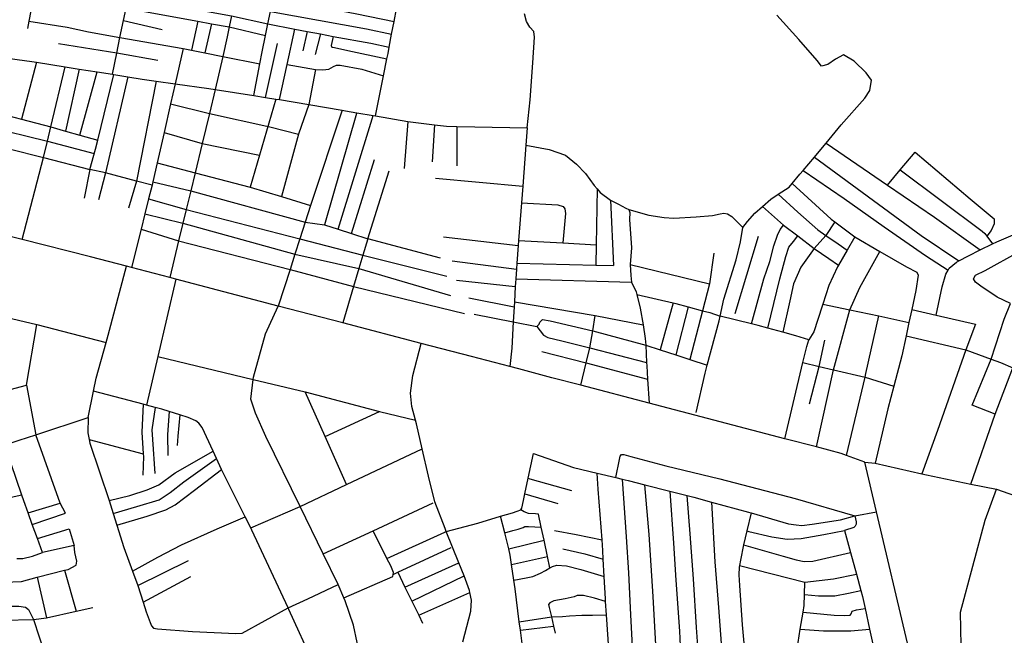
# Model space of a CAD drawing. Header units: millimetres. Extents: x 664923 to 767831, y 3118803 to 3207600.
# Tile 350 of 422: x 724035 to 725432, y 3181480 to 3182354. Entities that reach past the tile are written whole.
import ezdxf

# ---------------------------------------------------------------- set-up
doc = ezdxf.new("R2010")
doc.units = ezdxf.units.MM
doc.layers.add('roads_3', color=3, linetype='Continuous')

msp = doc.modelspace()

# ---------------------------------------------------------------- linework, layer by layer
at = {"layer": 'roads_3'}
for points in [[(724166.49, 3182276.6), (724172.73, 3182306.82), (724177.24, 3182328.65), (724182.24, 3182352.87), (724185.92, 3182370.67), (724189.19, 3182386.5), (724192.32, 3182401.67), (724193.25, 3182406.35), (724196.35, 3182421.99), (724200.78, 3182444.34), (724203.92, 3182460.18), (724207, 3182475.65), (724210.62, 3182493.95), (724211.38, 3182497.4), (724216.39, 3182520.01), (724217.78, 3182526.29), (724222.4, 3182549.9), (724224.87, 3182562.5)], [(723860.96, 3182476.99), (723878.83, 3182482.52), (723885.47, 3182484.87), (723890.91, 3182486.79), (723898.12, 3182488.66), (723906.5, 3182489.68), (723910.56, 3182489.53), (723916.36, 3182489.3), (723925.65, 3182488.28), (723934.86, 3182487.27), (723938.72, 3182486.85), (723961.43, 3182482.87), (723968.37, 3182481.65), (723997.09, 3182479.61), (724013.31, 3182480.21), (724037.68, 3182478.09), (724056.24, 3182477.29), (724072.78, 3182476.17), (724064.18, 3182434.32), (724060.28, 3182414.99), (724057.08, 3182399.13), (724047.89, 3182352.09), (724045.89, 3182341.83)], [(723921.98, 3182461.44), (724008.36, 3182444.86), (724064.18, 3182434.32), (724109.36, 3182424.57), (724160.59, 3182412.6), (724193.25, 3182406.35), (724338.79, 3182377.04), (724390.72, 3182365.56), (724526.76, 3182341.4), (724562.66, 3182333.72)], [(724105.35, 3182468.07), (724102.46, 3182451.54), (724101.41, 3182446.04), (724107.57, 3182442.7), (724119.23, 3182438.89), (724196.35, 3182421.99), (724342.12, 3182393.84), (724394.36, 3182383.61), (724459.07, 3182372.88), (724513.17, 3182362.45), (724566.01, 3182351.59)], [(724003.58, 3182410.73), (724057.08, 3182399.13), (724115.03, 3182385.78), (724185.92, 3182370.67), (724287.5, 3182352.05), (724306.89, 3182348.48), (724332.21, 3182343.84), (724383.85, 3182331.55)], [(724060.28, 3182414.99), (724126.93, 3182399.55), (724189.19, 3182386.5), (724335.36, 3182359.72), (724387.21, 3182348.21), (724425.32, 3182340.85), (724442.74, 3182337.5), (724461.5, 3182333.91), (724479.66, 3182330.42), (724533.05, 3182320.68), (724559.17, 3182315.02)], [(724007.45, 3182300.99), (724052.26, 3182294.73), (724058.87, 3182293.67), (724099.24, 3182287.29), (724119.46, 3182284.09), (724144.64, 3182280.1), (724166.49, 3182276.6), (724168.56, 3182276.26), (724188.26, 3182273.11), (724208.6, 3182269.85), (724228.67, 3182267.04), (724255.44, 3182263.3), (724303.15, 3182256.63), (724312.26, 3182255.19), (724366.99, 3182246.48), (724383.55, 3182243.85), (724398.28, 3182241.51), (724403.63, 3182240.61), (724445.32, 3182233.56), (724492.41, 3182225.6), (724497.01, 3182224.82), (724513.19, 3182222.06), (724536.2, 3182218.15), (724539.87, 3182217.52), (724585.54, 3182209.76), (724589.41, 3182209.1), (724623.3, 3182205.03), (724640.39, 3182202.98), (724655.22, 3182202.65), (724680.54, 3182202.11), (724755.07, 3182200.54), (724759.21, 3182240.33), (724763.15, 3182292.91), (724765.47, 3182329.33), (724764.49, 3182337.24), (724758.59, 3182343.69), (724753.77, 3182351.53), (724751.36, 3182362.7)], [(724366.99, 3182246.48), (724375.86, 3182291.55), (724379.15, 3182308.29), (724383.85, 3182331.55), (724387.21, 3182348.21), (724390.72, 3182365.56)], [(724539.87, 3182217.52), (724551.23, 3182274.59), (724555.98, 3182298.48), (724557.54, 3182306.28), (724559.17, 3182315.02), (724562.66, 3182333.72), (724566.01, 3182351.59), (724569.34, 3182369.37)], [(724994.65, 3181796.6), (725007.56, 3181852.54), (725010.5, 3181863.61), (725027.13, 3181926.41), (725028.66, 3181933.39), (725033.92, 3181957.49), (725051.5, 3182013.13), (725057.62, 3182038.78), (725061.11, 3182058.96), (725067.55, 3182067.59), (725077.82, 3182079.39), (725088.77, 3182089.02), (725100.75, 3182099.56), (725111.02, 3182106.24), (725126.48, 3182116.3), (725130.86, 3182121.63), (725141.68, 3182134.77), (725146.26, 3182140.13), (725162.41, 3182159.01), (725173.99, 3182172.53), (725178.98, 3182178.67), (725200.19, 3182204.76), (725234.06, 3182242.54), (725240.85, 3182253.5), (725243.67, 3182268.25), (725235.69, 3182278.54), (725219.04, 3182295.24), (725203.71, 3182304.22), (725192.55, 3182298.2), (725181.42, 3182290.64), (725172.53, 3182288.15), (725166.15, 3182296.14), (725140.3, 3182326.2), (725108.92, 3182360.39)], [(724047.89, 3182352.09), (724102.52, 3182343.45), (724132.49, 3182336.82), (724177.24, 3182328.65), (724266.92, 3182313.33), (724278.52, 3182310.98), (724297.49, 3182307.13), (724323.02, 3182301.95), (724375.86, 3182291.55)], [(724182.24, 3182352.87), (724236.85, 3182340.43)], [(724335.36, 3182359.72), (724332.21, 3182343.84), (724329.39, 3182329.64), (724323.02, 3182301.95), (724312.26, 3182255.19), (724304.05, 3182221.14), (724293.74, 3182178.37), (724283.67, 3182136.58), (724277.53, 3182111.15), (724271.13, 3182084.56), (724266.43, 3182065.08), (724260.48, 3182040.39), (724247.85, 3181988.01)], [(724287.5, 3182352.05), (724278.52, 3182310.98)], [(724306.89, 3182348.48), (724297.49, 3182307.13)], [(724403.63, 3182240.61), (724414.46, 3182290.65), (724425.32, 3182340.85)], [(724442.74, 3182337.5), (724436.74, 3182310.15)], [(724461.5, 3182333.91), (724454.03, 3182304.63)], [(724231.04, 3182296.21), (724172.73, 3182306.82), (724090.22, 3182319.86)], [(724383.55, 3182243.85), (724400.53, 3182320.23)], [(724479.66, 3182330.42), (724476.61, 3182317.72), (724477.6, 3182315.16), (724481.61, 3182314.54), (724500.29, 3182310.22), (724555.98, 3182298.48)], [(724266.92, 3182313.33), (724255.44, 3182263.3), (724248.93, 3182234.59), (724239.7, 3182193.88), (724230.01, 3182151.15), (724223.89, 3182124.15), (724222.73, 3182119)], [(724058.87, 3182293.67), (724037.66, 3182212.96)], [(724414.46, 3182290.65), (724454.44, 3182283.58), (724465.04, 3182282.84), (724473.73, 3182283.95), (724480.02, 3182287.57), (724484.45, 3182289.53), (724489.39, 3182289.39), (724520.57, 3182283.91), (724551.23, 3182274.59)], [(723983.13, 3182183.04), (724019.93, 3182170.88), (724068.82, 3182158.7), (724074.23, 3182181.55), (724079.1, 3182202.16), (724099.24, 3182287.29)], [(724119.46, 3182284.09), (724100.13, 3182196.09)], [(724120.34, 3182190.27), (724144.64, 3182280.1)], [(724454.44, 3182283.58), (724445.32, 3182233.56), (724430.55, 3182191.78), (724406.6, 3182103.13)], [(724038.67, 3182042.05), (724068.82, 3182158.7), (724134.3, 3182141.64), (724142.54, 3182170.52), (724145.61, 3182182.98), (724168.56, 3182276.26)], [(724188.26, 3182273.11), (724156.78, 3182136.53), (724146.6, 3182098.5)], [(724228.67, 3182267.04), (724200.69, 3182124.86), (724189.21, 3182086.56)], [(724248.93, 3182234.59), (724304.05, 3182221.14), (724389.91, 3182202.21), (724430.55, 3182191.78)], [(724398.28, 3182241.51), (724375.09, 3182161.6), (724362.03, 3182116.59)], [(723993.35, 3182224.51), (724037.66, 3182212.96), (724079.1, 3182202.16)], [(724492.41, 3182225.6), (724447.67, 3182090.39), (724440.13, 3182066.85), (724432.57, 3182043.22), (724425.5, 3182021.16), (724418.64, 3181999.73), (724401.43, 3181947.54)], [(724513.19, 3182222.06), (724512.85, 3182220.8), (724467.23, 3182062.97)], [(724486.75, 3182056.74), (724534.99, 3182213.33), (724536.2, 3182218.15)], [(724585.54, 3182209.76), (724580.49, 3182142.92)], [(723989.49, 3182202.37), (724074.23, 3182181.55)], [(724079.1, 3182202.16), (724100.13, 3182196.09), (724120.34, 3182190.27), (724145.61, 3182182.98)], [(724239.7, 3182193.88), (724293.74, 3182178.37), (724375.09, 3182161.6)], [(724623.3, 3182205.03), (724620.35, 3182152.21)], [(724655.22, 3182202.65), (724655.06, 3182146.69)], [(724755.07, 3182200.54), (724753.19, 3182175.96), (724748.74, 3182117.84), (724746.94, 3182094.19), (724742.84, 3182040.62), (724742.31, 3182033.78), (724740.37, 3182008.33), (724739.73, 3181999.99), (724738.7, 3181986.48), (724738.24, 3181980.4), (724737.96, 3181975.41), (724736.73, 3181953.57), (724736.34, 3181946.63), (724735.14, 3181925.35), (724733.03, 3181887.86), (724730.18, 3181861.62)], [(724074.23, 3182181.55), (724140.73, 3182164.19)], [(725178.98, 3182178.67), (725266.19, 3182119.25), (725332.64, 3182073.98), (725397.59, 3182027.65)], [(724753.19, 3182175.96), (724785.99, 3182169.67), (724809.08, 3182161.6), (724824.88, 3182149.14), (724837.48, 3182135.69), (724850.18, 3182118.72), (724854.34, 3182113.8), (724858.62, 3182108.76), (724873.13, 3182097.83), (724884.5, 3182092.31), (724895.06, 3182086.77), (724899.22, 3182084.65), (724900.41, 3182080.31), (724900.05, 3182070.45), (724902.75, 3182030.03), (724901.28, 3182006.76), (724901.86, 3181991.18), (724903.14, 3181981.36), (724909.45, 3181967.8), (724910.45, 3181963.94), (724915.4, 3181944.67), (724919.31, 3181921.18), (724922.56, 3181901.59), (724923.07, 3181892.06), (724924.42, 3181867.49), (724924.68, 3181862.8), (724925.86, 3181843.74), (724927.94, 3181809.79)], [(725284.33, 3182141.15), (725305.29, 3182166.17), (725383.55, 3182099.59), (725417.63, 3182071.53), (725417.5, 3182064.42), (725413.29, 3182054.76), (725407.13, 3182046.61)], [(724230.01, 3182151.15), (724283.67, 3182136.58), (724362.03, 3182116.59), (724406.6, 3182103.13)], [(724505.5, 3182050.77), (724538.13, 3182155.61)], [(725162.41, 3182159.01), (725313.91, 3182047.91), (725367.28, 3182011.74)], [(724222.73, 3182119), (724200.69, 3182124.86), (724156.78, 3182136.53), (724134.3, 3182141.64), (724126.57, 3182100.75)], [(724223.89, 3182124.15), (724277.53, 3182111.15), (724440.13, 3182066.85), (724467.23, 3182062.97), (724486.75, 3182056.74), (724505.5, 3182050.77), (724529.03, 3182043.27), (724559.05, 3182139.38)], [(725146.26, 3182140.13), (725204.84, 3182100.5), (725261.43, 3182060.02), (725320.22, 3182019.33), (725352.25, 3181998.52)], [(725266.19, 3182119.25), (725284.33, 3182141.15), (725400.66, 3182053.69), (725404.29, 3182050.48), (725407.13, 3182046.61), (725415.03, 3182035.84)], [(724624.69, 3182129.09), (724748.74, 3182117.84)], [(724222.73, 3182119), (724217.87, 3182099.69), (724212.57, 3182078.61), (724207.11, 3182056.89), (724193.38, 3182002.29)], [(724854.34, 3182113.8), (724852.74, 3182034.52), (724852.15, 3182005.81)], [(725130.86, 3182121.63), (725186.45, 3182070.88), (725191.56, 3182067.06), (725219.64, 3182046.08), (725208.73, 3182026.97), (725196.56, 3182005.63), (725195.19, 3182003.22), (725183.05, 3181977.01), (725174.48, 3181950.45), (725173.45, 3181947.28), (725161.78, 3181911.23), (725154.3, 3181899.87), (725136.2, 3181905.4), (725117.43, 3181910.44), (725096.29, 3181916.1), (725082.44, 3181919.81), (725073.27, 3181922.13), (725028.66, 3181933.39)], [(724217.87, 3182099.69), (724271.13, 3182084.56), (724432.57, 3182043.22), (724521.99, 3182019.98), (724640.79, 3181990.2)], [(724406.6, 3182103.13), (724447.67, 3182090.39)], [(724873.13, 3182097.83), (724877.23, 3182005.24)], [(725111.02, 3182106.24), (725138.7, 3182080.89), (725167.5, 3182055.74), (725178.71, 3182047.95), (725196.21, 3182035.78), (725208.73, 3182026.97)], [(724746.94, 3182094.19), (724798.32, 3182091.23), (724806.06, 3182088.92), (724808.33, 3182085.4), (724809.28, 3182078.87), (724805.38, 3182037.15)], [(724899.22, 3182084.65), (724927.66, 3182076.64), (724949.44, 3182073.24), (724963.21, 3182072.41), (724994.51, 3182074.11), (725017.83, 3182076.2), (725028.52, 3182078.32), (725034, 3182079.24), (725039.24, 3182078.53), (725045.36, 3182074.54), (725061.11, 3182058.96)], [(725088.77, 3182089.02), (725118.44, 3182062.45), (725138.8, 3182047.26), (725161.97, 3182029.11), (725182.84, 3182014.93), (725196.56, 3182005.63)], [(724212.57, 3182078.61), (724266.43, 3182065.08), (724425.5, 3182021.16), (724516.24, 3182000.95)], [(725191.56, 3182067.06), (725178.71, 3182047.95), (725161.97, 3182029.11), (725143.24, 3182002.77), (725132.69, 3181979.31), (725127.67, 3181954.88), (725117.43, 3181910.44)], [(724207.11, 3182056.89), (724260.48, 3182040.39)], [(725073.27, 3181922.13), (725090.77, 3181986.43), (725099.09, 3182010.66), (725104.71, 3182032.92), (725110.19, 3182048.34), (725113.88, 3182056.34), (725118.44, 3182062.45)], [(725335.06, 3181934.82), (725343.63, 3181974.92), (725349.06, 3181992.81), (725352.25, 3181998.52), (725353.85, 3182001.37), (725364.12, 3182010.05), (725367.28, 3182011.74), (725380.99, 3182019.13), (725397.59, 3182027.65), (725415.03, 3182035.84), (725421.3, 3182038.78), (725454.28, 3182053.09)], [(725384.43, 3181694.94), (725418.94, 3181794.04), (725444.01, 3181860.02), (725455.12, 3181892.98), (725459.97, 3181903.52), (725465.32, 3181908.27), (725473.78, 3181912.69), (725483.94, 3181930.67), (725497.86, 3181954.53), (725505.03, 3181965.89), (725507.2, 3181973.67), (725509.03, 3181979.51), (725501.15, 3181985.54), (725491.73, 3181990), (725489.27, 3181996.14), (725492.91, 3182008.98), (725498.4, 3182030.86), (725504.29, 3182054.34)], [(725294.63, 3181469.13), (725250.49, 3181655.43), (725233.75, 3181726.06), (725208, 3181735.58), (725200.26, 3181738.44), (725165.5, 3181747.55), (725120.54, 3181759.33), (724927.94, 3181809.79), (724830.98, 3181835.2), (724790.09, 3181845.92), (724742.95, 3181858.27), (724730.18, 3181861.62), (724675.74, 3181875.88), (724604.73, 3181894.48), (724493.46, 3181923.65), (724401.43, 3181947.54), (724256.63, 3181985.69), (724247.85, 3181988.01), (724193.38, 3182002.29), (724186.67, 3182004.04), (724135.6, 3182017.43), (724038.67, 3182042.05), (724006.25, 3182050.28)], [(724260.48, 3182040.39), (724418.64, 3181999.73), (724508.57, 3181975.57), (724666.01, 3181937.08)], [(724632.05, 3182015.73), (724529.03, 3182043.27), (724521.99, 3182019.98), (724516.24, 3182000.95), (724508.57, 3181975.57), (724493.46, 3181923.65)], [(724636.42, 3182045.9), (724742.31, 3182033.78)], [(724742.84, 3182040.62), (724805.38, 3182037.15), (724852.74, 3182034.52)], [(725049.94, 3181937.23), (725083.28, 3182046.72)], [(725096.29, 3181916.1), (725113.59, 3181986.05), (725121.77, 3182017.94), (725126.19, 3182031.15), (725132.63, 3182039.47), (725138.8, 3182047.26)], [(725219.64, 3182046.08), (725255.4, 3182025.2), (725293.05, 3182003.21), (725307.77, 3181995.56), (725309.5, 3181991.22), (725306.35, 3181969.55), (725300.55, 3181942.54), (725296.62, 3181924.2), (725292.52, 3181905.12), (725286.43, 3181876.73), (725275.19, 3181833.95), (725266.72, 3181801.68), (725248.42, 3181724.47)], [(725165.5, 3181747.55), (725189.58, 3181857.16), (725212.51, 3181942.42), (725226.9, 3181973.85), (725255.4, 3182025.2)], [(725418.94, 3181794.04), (725386.42, 3181806.95), (725413.17, 3181872.13), (725431.49, 3181928.89), (725440.77, 3181951.11), (725421.94, 3181960.03), (725398.69, 3181975.82), (725390.81, 3181981.46), (725388.39, 3181986.06), (725391, 3181991.53), (725404.49, 3181997.97), (725452.57, 3182024.44), (725466, 3182033.59), (725480.72, 3182036.2), (725486.57, 3182035.16), (725498.4, 3182030.86)], [(724648.62, 3182011.69), (724739.73, 3181999.99)], [(725019.82, 3182022.71), (725013.66, 3181979.27), (725003.81, 3181941.03), (724985.91, 3181871.61)], [(724067.39, 3181597.57), (724060.18, 3181617.51), (724052.86, 3181637.72), (724046.89, 3181654.19), (724040.76, 3181671.13), (724037.97, 3181679.27), (724022.8, 3181723.41), (724015.17, 3181745.6), (724013.56, 3181750.29), (724034.1, 3181757.11), (724057.79, 3181764.97), (724132.02, 3181789.61), (724139.67, 3181826.87), (724143.43, 3181845.15), (724157.7, 3181895.77), (724160.63, 3181906.18), (724186.67, 3182004.04)], [(724516.24, 3182000.95), (724646.28, 3181962.41)], [(724740.37, 3182008.33), (724852.15, 3182005.81), (724877.23, 3182005.24)], [(724901.28, 3182006.76), (725013.66, 3181979.27)], [(724256.63, 3181985.69), (724230.86, 3181876.05), (724214.65, 3181807.05)], [(724654.65, 3181984.45), (724737.96, 3181975.41)], [(724738.7, 3181986.48), (724903.14, 3181981.36)], [(724672.18, 3181959.08), (724736.34, 3181946.63)], [(724910.45, 3181963.94), (724961.94, 3181952.1), (724965.61, 3181951.27), (724983.55, 3181946.46), (725003.81, 3181941.03), (725014.06, 3181938.28), (725028.66, 3181933.39)], [(724415.88, 3181519.06), (724443.91, 3181532.19), (724486.92, 3181552.14), (724465.62, 3181595.83), (724432.82, 3181663.13), (724384.38, 3181762.51), (724369.6, 3181795.51), (724363.09, 3181815.54), (724366.34, 3181843.16), (724366.73, 3181846.55), (724383.45, 3181908.28), (724401.43, 3181947.54)], [(724736.73, 3181953.57), (724851.55, 3181934.14), (724919.31, 3181921.18)], [(724961.94, 3181952.1), (724943.6, 3181885.38)], [(724983.55, 3181946.46), (724965.86, 3181878.14)], [(725174.48, 3181950.45), (725212.51, 3181942.42), (725254.07, 3181933.63), (725296.62, 3181924.2)], [(725300.55, 3181942.54), (725335.06, 3181934.82), (725390.8, 3181921.9), (725377.12, 3181885.28)], [(723988.98, 3181937.87), (724059.13, 3181921.2), (724157.7, 3181895.77)], [(724679.77, 3181936.25), (724735.14, 3181925.35), (724768.83, 3181918.59), (724772.06, 3181921.93), (724773.11, 3181924.69), (724776.89, 3181928.31), (724787.64, 3181926.61), (724847.96, 3181912.61), (724923.07, 3181892.06), (724943.6, 3181885.38), (724965.86, 3181878.14), (724985.91, 3181871.61), (725010.5, 3181863.61)], [(724830.98, 3181835.2), (724838.68, 3181866.85), (724843.92, 3181888.32), (724847.96, 3181912.61), (724851.55, 3181934.14)], [(725208, 3181735.58), (725234.31, 3181846.69), (725235.58, 3181852.05), (725254.07, 3181933.63)], [(724044.66, 3181835.3), (724059.13, 3181921.2)], [(724768.83, 3181918.59), (724778.14, 3181906.18), (724784.25, 3181903.02), (724804.14, 3181898.22), (724843.92, 3181888.32), (724924.42, 3181867.49)], [(725120.54, 3181759.33), (725146.11, 3181867.35), (725151.47, 3181889.97), (725154.3, 3181899.87)], [(725292.52, 3181905.12), (725377.12, 3181885.28)], [(724663.82, 3181471.02), (724674.76, 3181514.49), (724676.13, 3181530.09), (724673.79, 3181541.13), (724673.19, 3181543.95), (724665.46, 3181564.69), (724658.14, 3181582.93), (724640.22, 3181627.52), (724638.51, 3181631.79), (724624.12, 3181669.63), (724615.09, 3181705.92), (724606.13, 3181744.82), (724597.99, 3181780.17), (724596.64, 3181785.42), (724591.51, 3181805.24), (724589.48, 3181824.09), (724592.66, 3181849.01), (724604.73, 3181894.48)], [(725155.45, 3181808.66), (725169.02, 3181861.99), (725177.41, 3181899.21)], [(725377.12, 3181885.28), (725336.96, 3181770.8), (725315.04, 3181709.32)], [(725380.75, 3181226.13), (725388.33, 3181340.36), (725371.25, 3181442.24), (725369.88, 3181512.87), (725404.61, 3181643.81), (725420.89, 3181687.47), (725492.31, 3181662.61), (725526.85, 3181803.57), (725531.49, 3181827.12), (725545.18, 3181896.62)], [(725377.12, 3181885.28), (725413.17, 3181872.13), (725426.46, 3181867.29), (725444.01, 3181860.02), (725478.2, 3181845.86), (725531.49, 3181827.12)], [(724230.86, 3181876.05), (724366.34, 3181843.16)], [(724775.84, 3181883.18), (724838.68, 3181866.85), (724925.86, 3181843.74)], [(725146.11, 3181867.35), (725169.02, 3181861.99), (725189.58, 3181857.16), (725234.31, 3181846.69), (725275.19, 3181833.95)], [(723877.83, 3181830.11), (723941.78, 3181813.77), (723970.23, 3181815.9), (724014.28, 3181827.39), (724044.66, 3181835.3), (724057.79, 3181764.97)], [(724366.34, 3181843.16), (724439.97, 3181825.9), (724545.35, 3181797.69), (724596.64, 3181785.42)], [(724132.02, 3181789.61), (724131.5, 3181767.8), (724133.54, 3181758.13), (724134.61, 3181753.09), (724161.86, 3181671.58), (724167.58, 3181653.3), (724172.82, 3181636.52), (724182.7, 3181604.95), (724195.02, 3181571.09), (724202.35, 3181550.95), (724209.98, 3181527.14), (724214.38, 3181513.45), (724219.85, 3181498.32), (724221.83, 3181493.67), (724224.96, 3181490.22), (724230.39, 3181489.38), (724280.19, 3181485.65), (724341.72, 3181482.85), (724350.43, 3181483.26), (724415.88, 3181519.06), (724364.35, 3181629.32), (724362.72, 3181632.59), (724354.89, 3181648.39), (724321.47, 3181715.8), (724319, 3181720.79), (724314.27, 3181730.99), (724309.3, 3181741.68), (724293.68, 3181775.39), (724289.32, 3181781.39), (724285.02, 3181784.59), (724274.08, 3181789.53), (724262.21, 3181793.24), (724247.04, 3181797.98), (724236.63, 3181801.24), (724227.04, 3181803.77), (724214.65, 3181807.05), (724210.32, 3181808.19), (724139.67, 3181826.87)], [(724498.74, 3181694.2), (724468.33, 3181762.35), (724439.97, 3181825.9)], [(724210.32, 3181808.19), (724208.28, 3181768.7), (724210.35, 3181737.94), (724210.61, 3181733.95), (724209.45, 3181707.73)], [(724227.04, 3181803.77), (724222.54, 3181771.96), (724223.47, 3181758.39), (724226.73, 3181710.06)], [(724247.04, 3181797.98), (724244.67, 3181765.09), (724245.24, 3181735.61)], [(724262.21, 3181793.24), (724259.37, 3181763.06), (724258.28, 3181749.78)], [(724468.33, 3181762.35), (724545.35, 3181797.69)], [(724052.86, 3181637.72), (724099.86, 3181653.55), (724092.59, 3181667.99), (724057.79, 3181764.97)], [(724133.54, 3181758.13), (724210.35, 3181737.94)], [(724161.86, 3181671.58), (724191.36, 3181678.88), (724215.86, 3181686.65), (724232.38, 3181693.93), (724255.71, 3181710.62), (724309.3, 3181741.68)], [(724432.82, 3181663.13), (724498.74, 3181694.2), (724606.13, 3181744.82)], [(724640.22, 3181627.52), (724684.7, 3181639.36), (724717.2, 3181649.19), (724733.9, 3181654.23), (724740.85, 3181656.36), (724745.81, 3181658.44), (724747.43, 3181660.78), (724749.55, 3181671.77), (724751.49, 3181680.79), (724756.27, 3181703.03), (724763.84, 3181738.31)], [(724763.84, 3181738.31), (724820.53, 3181718.55), (724854.37, 3181710.41), (724880.77, 3181704.07), (724889.49, 3181701.97), (724898.17, 3181699.89), (724921.76, 3181693.87), (724957.54, 3181684.73), (724982.13, 3181678.45), (724991.22, 3181676.13), (725016.25, 3181669.32), (725069.14, 3181654.91), (725072.79, 3181653.86), (725125.77, 3181638.66), (725136.64, 3181637.23), (725144.67, 3181635.98), (725159.23, 3181637.9), (725199.4, 3181644.07), (725219.79, 3181649.85), (725250.49, 3181655.43)], [(724880.77, 3181704.07), (724885.8, 3181729.89), (724886.9, 3181734.59), (724888.74, 3181736.74), (724892.03, 3181736.8), (724901.98, 3181734.18), (724951.49, 3181720.6), (725028.18, 3181702.4), (725135.22, 3181674.24), (725219.79, 3181649.85), (725221.56, 3181641.41), (725221.86, 3181638.13), (725220.5, 3181635.05), (725218.42, 3181633.14), (725205.31, 3181628.9), (725213.72, 3181597.83), (725222.05, 3181567.05), (725228.33, 3181543.89), (725230.68, 3181535.16), (725234.35, 3181518.31), (725240.8, 3181488.68), (725247.24, 3181459.08)], [(724167.58, 3181653.3), (724201.31, 3181663.16), (724232.79, 3181672.71), (724248.58, 3181682.96), (724267.95, 3181697.93), (724314.27, 3181730.99)], [(725233.75, 3181726.06), (725248.42, 3181724.47), (725315.04, 3181709.32), (725321.59, 3181707.84), (725384.43, 3181694.94), (725420.89, 3181687.47)], [(724172.82, 3181636.52), (724215.57, 3181649.52), (724242.06, 3181658.31), (724255.59, 3181665.2), (724283.17, 3181686.28), (724321.47, 3181715.8)], [(724914.54, 3180886.98), (724910.43, 3180941.38), (724891.87, 3181186.94), (724884.43, 3181287.2), (724878.11, 3181361.96), (724876.43, 3181381.68), (724875.08, 3181401.03), (724872.24, 3181441.47), (724871.38, 3181453.69), (724867.6, 3181509.18), (724866.29, 3181528.38), (724866.03, 3181532.14), (724864.28, 3181563.49), (724862.9, 3181588.29), (724862.21, 3181600.68), (724861.11, 3181615.69), (724855.86, 3181687.74), (724854.37, 3181710.41)], [(724756.27, 3181703.03), (724758.54, 3181702.29), (724817.76, 3181685.85)], [(724889.49, 3181701.97), (724895.15, 3181619.89), (724898.48, 3181568.9), (724901.29, 3181509.45), (724904.5, 3181455.48), (724905.25, 3181446.22), (724909.08, 3181399.56), (724914.7, 3181324.41), (724920.59, 3181252.43), (724925.13, 3181190.52), (724946.84, 3180909.79)], [(724980.74, 3180933.73), (724958.51, 3181194.05), (724950.06, 3181295.93), (724944.9, 3181364.78), (724938.77, 3181440.57), (724938.3, 3181449.72), (724933.78, 3181535.1), (724928.08, 3181623.34), (724921.76, 3181693.87)], [(724037.97, 3181679.27), (723977.34, 3181665.77)], [(724751.49, 3181680.79), (724798.33, 3181667.2)], [(724957.54, 3181684.73), (724962.3, 3181611.07), (724965.99, 3181558.44), (724971.05, 3181486.27), (724972.56, 3181454.83), (724974.37, 3181417.4), (724979.79, 3181352.36), (724985.52, 3181280.87), (724991.03, 3181197.48), (725012.3, 3180952.92)], [(725036.14, 3180964.25), (725015.62, 3181200.08), (725009.7, 3181288.13), (725004.83, 3181359.14), (724999.36, 3181435.28), (724997.62, 3181458.14), (724995.11, 3181491.05), (724991.1, 3181560.42), (724986.37, 3181624.3), (724982.13, 3181678.45)], [(724046.89, 3181654.19), (724092.59, 3181667.99)], [(724362.72, 3181632.59), (724432.82, 3181663.13)], [(724465.62, 3181595.83), (724536.27, 3181628.55), (724621.73, 3181668.18)], [(725016.25, 3181669.32), (725021.13, 3181584.37), (725026.54, 3181519.84), (725030.2, 3181468.36), (725034.66, 3181418.56), (725040.22, 3181355.18), (725041.99, 3181337), (725053.07, 3181337.21), (725072.6, 3181338.3), (725137.85, 3181339.09), (725169.88, 3181339.47), (725184.7, 3181340.66), (725236.22, 3181344.75)], [(724195.02, 3181571.09), (724231.03, 3181591.14), (724264.67, 3181608.7), (724314.88, 3181631.21), (724354.89, 3181648.39)], [(724747.68, 3181468.46), (724745.28, 3181487.36), (724743.76, 3181499.41), (724737.86, 3181546.01), (724736.04, 3181558.6), (724732.88, 3181580.53), (724730.93, 3181594.11), (724728.71, 3181603.01), (724723.1, 3181625.52), (724717.2, 3181649.19)], [(724787.13, 3181576.03), (724783.76, 3181592.04), (724778.86, 3181615.3), (724774.98, 3181633.7), (724771.05, 3181652.37), (724766.56, 3181652.75), (724756.9, 3181653.27), (724750.73, 3181655.26), (724745.81, 3181658.44)], [(725072.79, 3181653.86), (725066.52, 3181628.49), (725064.1, 3181618.7), (725061.94, 3181608.41), (725057.42, 3181586.93), (725056.11, 3181579.05), (725055.73, 3181576.81), (725055, 3181566.26), (725056.23, 3181550.81), (725060.14, 3181495.11), (725065.82, 3181432.86), (725067.02, 3181416.16), (725072.6, 3181338.3)], [(724723.1, 3181625.52), (724734.75, 3181628.94), (724742.25, 3181630.96), (724749.04, 3181633.43), (724751.84, 3181634.43), (724756.79, 3181634.75), (724774.98, 3181633.7)], [(724060.18, 3181617.51), (724105.15, 3181631.35), (724112.43, 3181607.82), (724067.39, 3181597.57)], [(724494.93, 3181533.51), (724564.14, 3181563.7), (724564.72, 3181566.59), (724565.22, 3181569.11), (724561.26, 3181578.88), (724556.03, 3181589.26), (724536.27, 3181628.55)], [(724556.03, 3181589.26), (724638.05, 3181626.54), (724640.22, 3181627.52), (724638.05, 3181626.54)], [(724793.88, 3181629.14), (724824.39, 3181623.4), (724861.11, 3181615.69)], [(725066.52, 3181628.49), (725069.62, 3181627.68), (725101.81, 3181619.86), (725124.03, 3181616.54), (725143.8, 3181617.39), (725175.73, 3181623.4), (725205.31, 3181628.9)], [(723896.62, 3181537.42), (723911.52, 3181574.36), (723915.03, 3181582.06), (723920.7, 3181581.5), (723938.78, 3181577.54), (724012.84, 3181555.44), (724037.47, 3181556.58), (724059.68, 3181562.64), (724098.47, 3181572.42), (724103.78, 3181573.77), (724115, 3181579.61), (724116.22, 3181585.27), (724113.31, 3181597.81), (724112.43, 3181607.82)], [(724728.71, 3181603.01), (724778.86, 3181615.3)], [(725061.94, 3181608.41), (725118.13, 3181592.76), (725136.37, 3181587.49), (725147.73, 3181584.89), (725160.44, 3181585.6), (725213.72, 3181597.83)], [(724030.8, 3181589.37), (724039.52, 3181589.3), (724053.12, 3181592.37), (724067.39, 3181597.57)], [(724564.72, 3181566.59), (724571.22, 3181569.6), (724646.99, 3181604.68)], [(724732.88, 3181580.53), (724783.76, 3181592.04)], [(724805.46, 3181603.11), (724836.93, 3181595.99), (724862.9, 3181588.29)], [(724202.35, 3181550.95), (724274.43, 3181586.35)], [(724581.45, 3181548.72), (724658.14, 3181582.93)], [(724736.04, 3181558.6), (724753.72, 3181561.56), (724763.1, 3181563.85), (724773.62, 3181568.28), (724781.08, 3181572.17), (724787.13, 3181576.03), (724790.63, 3181577.98), (724796.96, 3181579.75), (724810.64, 3181578.6), (724831.24, 3181573.61), (724864.28, 3181563.49)], [(725056.11, 3181579.05), (725148.76, 3181555.85)], [(724098.47, 3181572.42), (724115.26, 3181514.31)], [(724571.22, 3181569.6), (724581.45, 3181548.72), (724591.2, 3181528.81), (724601.02, 3181508.74), (724606.65, 3181497.25)], [(724591.2, 3181528.81), (724665.46, 3181564.69)], [(725137.88, 3181460.71), (725142.44, 3181489.06), (725146.27, 3181512.99), (725147.76, 3181522.31), (725148.24, 3181538.27), (725148.76, 3181555.85), (725189.67, 3181560.39), (725222.05, 3181567.05)], [(724059.68, 3181562.64), (724073.12, 3181504.89)], [(724209.98, 3181527.14), (724277.87, 3181563.54)], [(724464.93, 3181276.01), (724466.82, 3181314.36), (724468.11, 3181340.13), (724469.68, 3181371.79), (724469.36, 3181376.18), (724467.75, 3181398.47), (724465.25, 3181406.15), (724460.22, 3181412.33), (724477.23, 3181415.53), (724486.85, 3181418.05), (724501.43, 3181419.74), (724506.82, 3181420.55), (724515.7, 3181424.24), (724519.35, 3181430.63), (724518.84, 3181445.16), (724508.47, 3181494.41), (724496.71, 3181529.34), (724494.93, 3181533.51), (724486.92, 3181552.14)], [(723871.83, 3181540.21), (723896.62, 3181537.42), (723937.97, 3181532.77), (724002.79, 3181523.42), (724019.49, 3181521.42), (724033.82, 3181521.37), (724043.18, 3181519.89), (724047.23, 3181516.98), (724054.51, 3181502.54)], [(724601.02, 3181508.74), (724673.79, 3181541.13)], [(724866.29, 3181528.38), (724850.4, 3181532.96), (724835.01, 3181536.89), (724826.07, 3181536.47), (724821.62, 3181534.99), (724808.96, 3181531.93), (724792.75, 3181529.03), (724786.92, 3181526.11), (724785.32, 3181523.73), (724786.1, 3181519.76), (724789.66, 3181506.24), (724792.27, 3181493.16), (724794.58, 3181483.36)], [(725148.24, 3181538.27), (725168.46, 3181536.31), (725191.56, 3181536.05), (725211.03, 3181540.17), (725228.33, 3181543.89)], [(724054.51, 3181502.54), (724073.12, 3181504.89), (724115.26, 3181514.31), (724138.8, 3181519.74)], [(724440.36, 3181242.8), (724440.73, 3181247.05), (724442.06, 3181262.07), (724443.3, 3181276.06), (724442.66, 3181309.25), (724442.35, 3181325.02), (724445.43, 3181373.37), (724444.07, 3181407.33), (724460.22, 3181412.33), (724452.08, 3181439.01), (724416.97, 3181516.88), (724415.88, 3181519.06)], [(724743.76, 3181499.41), (724789.66, 3181506.24), (724805.2, 3181507.01), (724814.85, 3181507.66), (724832.26, 3181508.7), (724847.8, 3181509), (724867.6, 3181509.18)], [(725146.27, 3181512.99), (725190.67, 3181508.61), (725205.52, 3181508.43), (725213.3, 3181508.58), (725214.66, 3181510.71), (725216.24, 3181514.26), (725222.1, 3181516.25), (725234.35, 3181518.31)], [(723921.86, 3181482.17), (723970.34, 3181495.61), (723988.57, 3181500.61), (724011.54, 3181501.71), (724054.51, 3181502.54)], [(724054.51, 3181502.54), (724062.64, 3181478.14), (724066.92, 3181465.28), (724072.19, 3181449.51), (724081, 3181424.15), (724094.31, 3181390.94), (724113.84, 3181345.56), (724141.73, 3181281.46), (724150.8, 3181260.43), (724152.91, 3181254.5), (724159.29, 3181252.3), (724173.95, 3181251.66), (724180.3, 3181251.38), (724187.08, 3181251.13), (724209.05, 3181250.36), (724265.75, 3181248.36), (724271.32, 3181248.16), (724289.47, 3181247.48), (724308.12, 3181246.78), (724350.19, 3181245.21), (724382.36, 3181244), (724440.36, 3181242.8)], [(724745.28, 3181487.36), (724792.27, 3181493.16)], [(725142.44, 3181489.06), (725175.56, 3181486.29), (725213.96, 3181486.32), (725240.8, 3181488.68)]]:
    msp.add_lwpolyline(points, dxfattribs=at)

doc.saveas('drawing.dxf')
